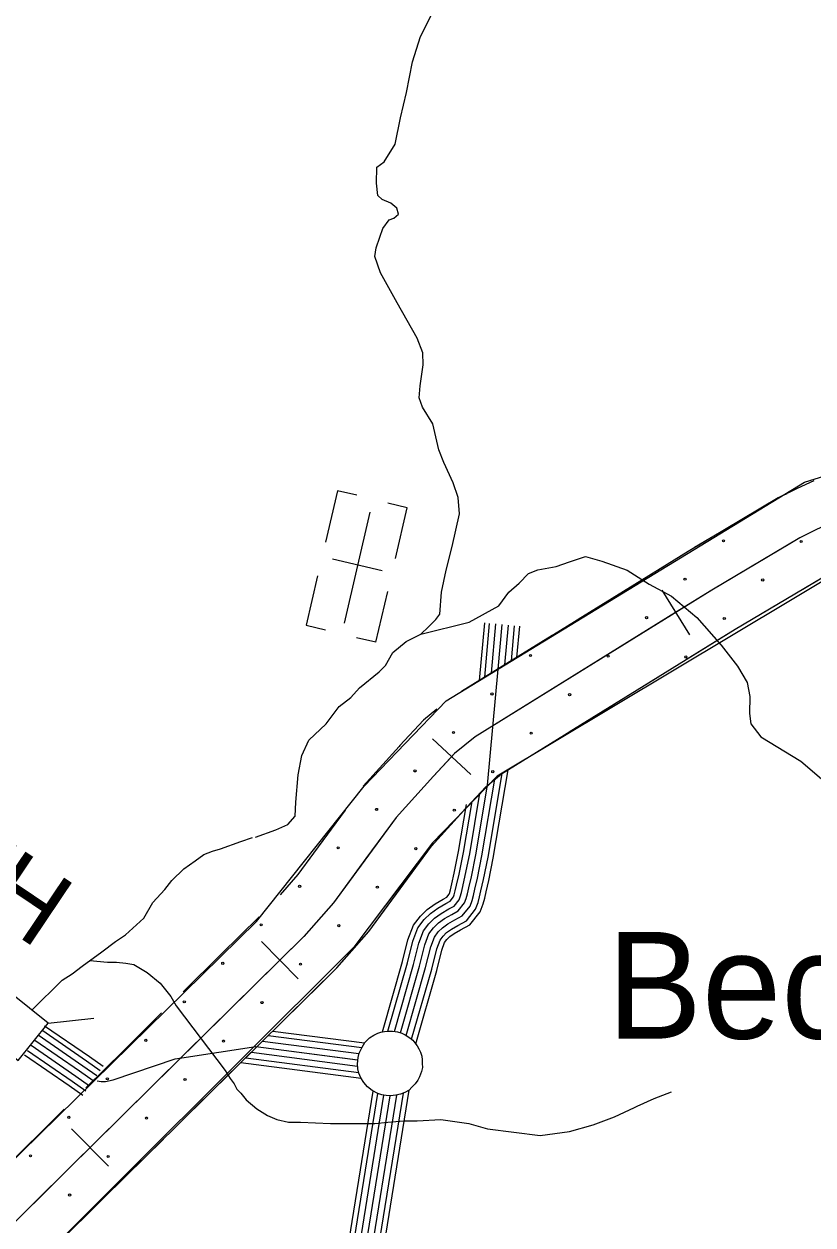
# Model space of a CAD drawing. Extents: x 1788175 to 1969470, y 584502 to 738744.
# Drawn here: x 1832223 to 1836129, y 681239 to 687181 of the extents above; entities that cross this region are included whole.
import ezdxf

# ---------------------------------------------------------------- set-up
doc = ezdxf.new("R2010")
doc.units = 0
for name, color, linetype in [('DESIGN - CONTOURS - Intermediate with optional Text', 7, 'Continuous'), ('DESIGN - EROSION CONTROL - Devices', 7, 'Continuous'), ('DESIGN - ROW - Right-of-Way and Easement Labels', 7, 'Continuous'), ('DESIGN - SCRATCH - User 1', 7, 'Continuous'), ('DESIGN - TRANSPORTATION - Text', 7, 'Continuous'), ('DESIGN - UTILITIES - Cable (Underground) with Text', 7, 'Continuous'), ('SURVEY - DRAINAGE - Area Shapes', 7, 'Continuous'), ('SURVEY - DRAINAGE - Storm Sewer', 7, 'Continuous'), ('SURVEY - TRANSPORTATION - Roads', 7, 'Continuous'), ('SURVEY - VEGETATION - Features with Text', 7, 'Continuous')]:
    doc.layers.add(name, color=color, linetype=linetype)

msp = doc.modelspace()

# ---------------------------------------------------------------- linework, layer by layer
at = {"layer": 'DESIGN - CONTOURS - Intermediate with optional Text'}
for p, q in [((1835380.6, 684379.3), (1835517.4, 684158.1)), ((1834245, 683644.6), (1834435.1, 683467.2)), ((1833398.5, 682641.7), (1833581.1, 682456.6)), ((1832458.6, 681714.9), (1832641.2, 681529.7))]:
    msp.add_line(p, q, dxfattribs=at)
for points in [[(1836631.1, 684831.4), (1836526.2, 684812.7), (1836420, 684790), (1836313.7, 684751.2), (1836223.3, 684714.3), (1836146.9, 684679.2), (1836064.5, 684638.1), (1836014.7, 684608.6)], [(1836146.9, 684679.2), (1836064.5, 684638.1), (1835627.7, 684379.2), (1834455.9, 683654.8), (1834355, 683571.9), (1834249.7, 683459.1), (1834065.3, 683255.2), (1833754.4, 682832.6), (1833608.5, 682666.2), (1832455.5, 681529.2), (1831326.7, 680411.9)], [(1836014.7, 684608.6), (1835627.7, 684379.2), (1835449, 684268.7)], [(1835449, 684268.7), (1834887.6, 683921.7)], [(1834887.6, 683921.7), (1834455.9, 683654.8), (1834355, 683571.9), (1834340, 683555.9)], [(1834340, 683555.9), (1834249.7, 683459.1), (1834065.3, 683255.2), (1833915.6, 683051.7)], [(1833915.6, 683051.7), (1833754.4, 682832.6), (1833608.5, 682666.2), (1833489.8, 682549.2)], [(1833489.8, 682549.2), (1833019.8, 682085.7)], [(1833019.8, 682085.7), (1832549.9, 681622.3)], [(1832549.9, 681622.3), (1832455.5, 681529.2), (1832080.7, 681158.2)]]:
    msp.add_lwpolyline(points, dxfattribs=at)
at = {"layer": 'DESIGN - EROSION CONTROL - Devices'}
for centre in [(1835686, 684624.3), (1836070.5, 684620.6), (1835495.6, 684433.9), (1835880.1, 684430.2), (1835305.1, 684243.5), (1835689.7, 684239.7), (1834730.2, 684056.8), (1835114.7, 684053.1), (1835499.3, 684049.3), (1834539.8, 683866.4), (1834924.3, 683862.7), (1834349.4, 683676), (1834733.9, 683672.2), (1834159, 683485.6), (1834543.5, 683481.8), (1833968.5, 683295.2), (1834353.1, 683291.4), (1833778.1, 683104.7), (1834162.7, 683101), (1833587.7, 682914.3), (1833972.3, 682910.6), (1833397.3, 682723.9), (1833781.9, 682720.2), (1833206.9, 682533.5), (1833591.5, 682529.8), (1833016.5, 682343.1), (1833401.1, 682339.4), (1832826.1, 682152.7), (1833210.6, 682149), (1832635.7, 681962.3), (1833020.2, 681958.6), (1832445.3, 681771.9), (1832829.8, 681768.1), (1832254.9, 681581.5), (1832639.4, 681577.7), (1832449, 681387.3)]:
    msp.add_circle(centre, 5.28, dxfattribs=at)
at = {"layer": 'DESIGN - SCRATCH - User 1'}
for points in [[(1831313.9, 680722.3), (1833373.9, 682741.1), (1833906.5, 683409.4), (1834312.2, 683832.3), (1836087.5, 684913.5), (1836558.1, 685061.5)], [(1836309.3, 684503.1), (1834565.8, 683460.1), (1834244.6, 683130.2), (1833855.7, 682614.3), (1831574.9, 680342.9)]]:
    msp.add_lwpolyline(points, dxfattribs=at)
at = {"layer": 'DESIGN - TRANSPORTATION - Text'}
for points in [[(1834061, 686586.2), (1834086.6, 686716), (1834116.1, 686841.7), (1834146, 686993.5), (1834185.5, 687119.2), (1834238.7, 687222.6)], [(1834276.6, 685073.6), (1834247.5, 685202.7), (1834196.6, 685285.4), (1834179.2, 685331.6), (1834183.9, 685391.6), (1834199.2, 685495.5), (1834197.9, 685553.6), (1834168.9, 685626), (1834071.1, 685801.4), (1833987.1, 685950.5), (1833960.1, 686030.9), (1833966.6, 686072.9), (1833985.3, 686126.7), (1833999.8, 686168.6), (1834030.3, 686212.2), (1834054.4, 686219.9), (1834076.6, 686239.7), (1834069, 686269.8), (1834039.3, 686294.2), (1833995.6, 686312.7), (1833973.9, 686333), (1833968.6, 686393.1), (1833969.6, 686473.2), (1834005.9, 686498.8), (1834061, 686586.2)], [(1833369.1, 683157.6), (1833470.4, 683193.4), (1833528.6, 683220.7), (1833565.1, 683262.3), (1833568, 683330.3), (1833579.7, 683466.3), (1833598.8, 683562.2), (1833633.7, 683637.8), (1833718.7, 683718.8), (1833783.7, 683804.1), (1833840.2, 683849.5), (1833884.7, 683897), (1833981.6, 683975.9), (1834012, 684007.5), (1834048.7, 684071.2), (1834115.3, 684126.4), (1834187.7, 684161.6), (1834226.1, 684199.1), (1834262.5, 684234.7), (1834280.8, 684260.5), (1834290.2, 684370.5), (1834313.5, 684478.3), (1834343, 684596.1), (1834379, 684757.8), (1834372, 684837.9), (1834346.9, 684910.3), (1834302.2, 685010.9), (1834276.6, 685073.6)], [(1834187.7, 684161.6), (1834426, 684221.2), (1834574.3, 684301.8), (1834623, 684369.6), (1834674.7, 684414.9), (1834721.2, 684462.4), (1834767.4, 684479.8), (1834857.5, 684496.8), (1834923.7, 684520), (1835002, 684547), (1835083.6, 684524), (1835208.9, 684478.5), (1835317.9, 684409.1), (1835429.1, 684349.7), (1835553.6, 684244.1), (1835673.8, 684108.5), (1835754.4, 684003.4), (1835803.3, 683922.8), (1835816.5, 683854.6), (1835815.4, 683770.5), (1835820.8, 683718.4), (1835869.9, 683653.7), (1836068.2, 683533.2), (1836216.5, 683407.3)], [(1832262.5, 682302.6), (1832412.5, 682450.7), (1832462, 682482.3), (1832510.7, 682520.4), (1832609, 682590), (1832675.3, 682641.8), (1832725.4, 682674.7), (1832815.7, 682756.7), (1832860.4, 682833.9), (1832919.5, 682899.5), (1832954.5, 682942.7), (1833014.3, 683001.7), (1833069.6, 683040.5), (1833112.5, 683071.4), (1833156.8, 683089.2), (1833195.3, 683099.8), (1833296.9, 683136.8), (1833354.3, 683156)], [(1832549.1, 682547.6), (1832635.6, 682540.2), (1832681.5, 682540.2), (1832727.4, 682533.7), (1832766.7, 682527.1), (1832832.3, 682487.8), (1832897.9, 682435.3), (1832950.4, 682369.7), (1832976.6, 682323.8), (1833218.1, 682003.4)], [(1833218.1, 682003.4), (1833244.4, 681964.1), (1833264, 681937.9), (1833277.2, 681911.6), (1833296.8, 681891.9), (1833323.1, 681859.1), (1833375.5, 681813.2), (1833428, 681780.4), (1833473.9, 681760.8), (1833532.9, 681747.6), (1833592, 681747.6), (1833740.6, 681741.1)], [(1833740.6, 681741.1), (1833913.4, 681741.1), (1833959.3, 681741.1), (1834024.9, 681747.6), (1834103.6, 681754.2), (1834169.2, 681754.2), (1834287.2, 681760.8), (1834424.9, 681741.1), (1834516.8, 681714.9), (1834779.1, 681682.1), (1834923.4, 681701.7), (1835041.5, 681734.5), (1835146.4, 681773.9), (1835244.8, 681819.8), (1835257.9, 681826.4), (1835343.2, 681865.7), (1835428.4, 681898.5)]]:
    msp.add_lwpolyline(points, dxfattribs=at)
at = {"layer": 'DESIGN - UTILITIES - Cable (Underground) with Text'}
for p, q in [((1833774.4, 684872), (1833715.3, 684618)), ((1833871.5, 684849.4), (1833775, 684871.9)), ((1834120.6, 684787.3), (1834023.4, 684809.9)), ((1834062.2, 684537.3), (1834120.5, 684787.3)), ((1833996.6, 684476.2), (1833749.6, 684533.7)), ((1833676.4, 684451.5), (1833619.4, 684206.6)), ((1833965.5, 684121.9), (1834024, 684373.3)), ((1833619.5, 684206.6), (1833715.2, 684184.3)), ((1833965.3, 684121.9), (1833868.4, 684144.5))]:
    msp.add_line(p, q, dxfattribs=at)
msp.add_lwpolyline([(1833935.3, 684765.3), (1833807.6, 684217)], dxfattribs=at)
at = {"layer": 'SURVEY - DRAINAGE - Area Shapes'}
for points in [[(1834517.6, 683414.3), (1834570, 683989.8)], [(1833005.2, 682066.5), (1833371.2, 682122.1)], [(1832584.6, 681952), (1832605.2, 681948.5), (1832627.1, 681948.9), (1832664.6, 681957), (1832971.6, 682061.4), (1833005.2, 682066.5)]]:
    msp.add_lwpolyline(points, dxfattribs=at)
at = {"layer": 'SURVEY - DRAINAGE - Storm Sewer'}
msp.add_line((1832343.3, 682237.9), (1832569, 682263.1), dxfattribs=at)
msp.add_lwpolyline([(1832009.4, 682200.8), (1832194.9, 682052.4), (1832343.3, 682237.9), (1832157.8, 682386.4)], close=True, dxfattribs=at)
at = {"layer": 'SURVEY - TRANSPORTATION - Roads'}
for points in [[(1834477.7, 683932.8), (1834503.6, 684217.6)], [(1834504, 683949), (1834528.2, 684215.4)], [(1834537, 683969.4), (1834559.1, 684212.6)], [(1834570, 683989.8), (1834590, 684209.8)], [(1834570, 683989.8), (1834590, 684209.8)], [(1834603, 684010.2), (1834620.9, 684207)], [(1834635.9, 684030.6), (1834651.7, 684204.2)], [(1834663.3, 684047.5), (1834677.3, 684201.8)], [(1834142.1, 682157.8), (1834241.4, 682504.5), (1834266.2, 682606.1), (1834282.6, 682648.7), (1834297.5, 682668.3), (1834315, 682685.7), (1834338.6, 682702.6), (1834371.4, 682721.6), (1834413.2, 682744.5), (1834458.9, 682801.3), (1834471.4, 682835.1), (1834478.6, 682862.7), (1834485.4, 682892.9), (1834498.6, 682948.8), (1834520.8, 683059.4), (1834590.4, 683473.4)], [(1834162.3, 682135), (1834266.3, 682497.9), (1834290.8, 682598.4), (1834305.3, 682636.1), (1834316.9, 682651.3), (1834331.6, 682666), (1834352.6, 682680.9), (1834384, 682699.2), (1834430, 682724.4), (1834481.5, 682788.5), (1834495.9, 682827.4), (1834503.6, 682856.6), (1834510.5, 682887.1), (1834523.7, 682943.3), (1834546.1, 683054.7), (1834619.5, 683491.4)], [(1834086.8, 682190), (1834181.5, 682520.4), (1834206.9, 682624.7), (1834227.9, 682679.1), (1834250.7, 682709.2), (1834274.9, 682733.2), (1834304.9, 682754.7), (1834340.9, 682775.6), (1834372.6, 682792.9), (1834404.2, 682832.3), (1834412.2, 682853.7), (1834418.3, 682877.3), (1834425, 682906.9), (1834438, 682962), (1834459.8, 683070.6), (1834517.6, 683414.3)], [(1834086.8, 682190), (1834181.5, 682520.4), (1834206.9, 682624.7), (1834227.9, 682679.1), (1834250.7, 682709.2), (1834274.9, 682733.2), (1834304.9, 682754.7), (1834340.9, 682775.6), (1834372.6, 682792.9), (1834404.2, 682832.3), (1834412.2, 682853.7), (1834418.3, 682877.3), (1834425, 682906.9), (1834438, 682962), (1834459.8, 683070.6), (1834517.6, 683414.3)], [(1834115.4, 682177.1), (1834211.4, 682512.5), (1834236.6, 682615.4), (1834255.3, 682663.9), (1834274.1, 682688.8), (1834295, 682709.5), (1834321.8, 682728.6), (1834356.2, 682748.6), (1834392.9, 682768.7), (1834431.5, 682816.8), (1834441.8, 682844.4), (1834448.4, 682870), (1834455.2, 682899.9), (1834468.3, 682955.4), (1834490.3, 683065), (1834554.1, 683444.3)], [(1834056.6, 682197.1), (1834151.5, 682528.4), (1834177.3, 682634), (1834200.5, 682694.3), (1834227.3, 682729.7), (1834254.9, 682757), (1834288.1, 682780.8), (1834325.7, 682802.6), (1834352.3, 682817.2), (1834376.9, 682847.8), (1834382.6, 682863.1), (1834388.2, 682884.6), (1834394.8, 682913.8), (1834407.7, 682968.6), (1834429.3, 683076.2), (1834479.7, 683375.8)], [(1833997.9, 682194.5), (1834097.6, 682542.6), (1834124, 682650.7), (1834151.4, 682721.7), (1834185.3, 682766.5), (1834218.8, 682799.7), (1834257.8, 682827.6), (1834298.3, 682851.2), (1834315.8, 682860.7), (1834327.8, 682875.7), (1834329.4, 682879.8), (1834334, 682897.8), (1834340.5, 682926.4), (1834353.3, 682980.5), (1834374.5, 683086.4), (1834413.6, 683318.7)], [(1834024.7, 682198.2), (1834121.5, 682536.3), (1834147.7, 682643.2), (1834173.2, 682709.5), (1834203.9, 682750.2), (1834234.8, 682780.8), (1834271.2, 682806.8), (1834310.5, 682829.6), (1834332, 682841.4), (1834349.6, 682863.3), (1834353, 682872.4), (1834358.1, 682892), (1834364.6, 682920.8), (1834377.4, 682975.2), (1834398.9, 683081.9), (1834441.4, 683334.7)], [(1832325.1, 682225), (1832546.9, 682072.3), (1832615.1, 682024.3)], [(1832293.5, 682179.2), (1832515, 682026.5), (1832583, 681978.7)], [(1832311, 682204.7), (1832532.7, 682052), (1832600.8, 682004)], [(1833432.5, 682176.7), (1833895.2, 682116.5)], [(1833454.8, 682198.7), (1833908.8, 682139.6)], [(1832258.3, 682128.1), (1832479.6, 681975.6), (1832547.3, 681928)], [(1832275.9, 682153.6), (1832497.3, 682001.1), (1832565.2, 681953.3)], [(1832275.9, 682153.6), (1832497.3, 682001.1), (1832565.2, 681953.3)], [(1833371.2, 682122.1), (1833874.2, 682056.7)], [(1833371.2, 682122.1), (1833876, 682056.5)], [(1833404.5, 682149.1), (1833881.1, 682087.1)], [(1832226.1, 682081.4), (1832447.2, 681929.1), (1832514.7, 681881.6)], [(1832240.7, 682102.6), (1832461.9, 681950.2), (1832529.5, 681902.6)], [(1833320.5, 682066.2), (1833880.2, 681993.4)], [(1833348.5, 682093.8), (1833874.1, 682025.5)], [(1833297.2, 682043.3), (1833891.6, 681966)], [(1833658.4, 680079.1), (1833952.1, 681901.6)], [(1833682.8, 680075.1), (1833975.1, 681889.3)], [(1833713.4, 680070.2), (1834005.2, 681881.1)], [(1833744, 680065.3), (1834036.2, 681878.3)], [(1833744, 680065.3), (1834036.2, 681878.3)], [(1833774.6, 680060.3), (1834068.2, 681882.1)], [(1833805.2, 680055.4), (1834101.1, 681891.7)], [(1833830.6, 680051.3), (1834129.5, 681905.9)]]:
    msp.add_lwpolyline(points, dxfattribs=at)
at = {"layer": 'SURVEY - VEGETATION - Features with Text'}
for points in [[(1836133.7, 684920.7), (1836049.8, 684882.1), (1835956.9, 684835.9), (1835511.2, 684571.7), (1834614.6, 684017.4)], [(1835998.8, 684856.8), (1835956.9, 684835.9), (1835770.1, 684725.2)], [(1835770.1, 684725.2), (1835543, 684590.5)], [(1835415.1, 684512.3), (1835190.5, 684373.4)], [(1836078.8, 684385), (1836172.2, 684440.4), (1836244.1, 684476.2), (1836312.3, 684507.6)], [(1831483.9, 680250.9), (1832613.6, 681369.1), (1833772.2, 682511.7), (1833929.9, 682691.5), (1834239.9, 683112.7), (1834415.4, 683306.9), (1834509.3, 683407.5), (1834587, 683471.3), (1835744.3, 684186.7), (1836172.2, 684440.4)], [(1835190.5, 684373.4), (1834966, 684234.6)], [(1835722.9, 684173.5), (1835744.3, 684186.7), (1835949.8, 684308.5)], [(1834838.4, 684155.7), (1834613.8, 684016.9)], [(1835498.3, 684034.7), (1835722.9, 684173.5)], [(1834613.8, 684016.9), (1834389.3, 683878.1)], [(1835146.2, 683817), (1835370.8, 683955.8)], [(1834267.4, 683791.2), (1834200.7, 683736.4), (1834084, 683611.3), (1834079.6, 683606.4)], [(1834921.6, 683678.2), (1835146.2, 683817)], [(1834079.6, 683606.4), (1833902.5, 683410.6)], [(1834571.1, 683458.2), (1834587, 683471.3), (1834794.1, 683599.3)], [(1834384.3, 683272.5), (1834415.4, 683306.9), (1834509.3, 683407.5), (1834571.1, 683458.2)], [(1833812.3, 683290.9), (1833655.8, 683078.2)], [(1834122.1, 682952.7), (1834239.9, 683112.7), (1834283.7, 683161.2)], [(1833655.8, 683078.2), (1833578.9, 682973.7), (1833490.4, 682872.8)], [(1833965.7, 682740.1), (1834122.1, 682952.7)], [(1833387.2, 682764), (1833199.3, 682578.7)], [(1833199.3, 682578.7), (1833011.3, 682393.3)], [(1833690.7, 682431.3), (1833772.2, 682511.7), (1833870.8, 682624.1)], [(1833502.7, 682245.9), (1833690.7, 682431.3)], [(1832904.5, 682288), (1832716.5, 682102.6)], [(1833207.9, 681955.2), (1833395.9, 682140.6)], [(1832716.5, 682102.6), (1832528.5, 681917.2)], [(1833020, 681769.8), (1833207.9, 681955.2)], [(1832421.7, 681811.9), (1832297.3, 681689.2), (1832233.9, 681626.4)], [(1832725.2, 681479.1), (1832913.1, 681664.5)], [(1832233.9, 681626.4), (1832046.3, 681440.7)], [(1832537.3, 681293.6), (1832613.6, 681369.1), (1832725.2, 681479.1)]]:
    msp.add_lwpolyline(points, dxfattribs=at)
msp.add_lwpolyline([(1833974.6, 682188.1), (1833989.4, 682192.4), (1834008, 682197.1), (1834027.1, 682198.4), (1834047.7, 682198.2), (1834072.4, 682194.9), (1834093.7, 682187.6), (1834110.1, 682180.4), (1834133, 682165.8), (1834147.4, 682153), (1834157.9, 682140.8), (1834169.7, 682125.3), (1834178.4, 682111.1), (1834186.4, 682093.8), (1834192.1, 682074.7), (1834194.5, 682056.3), (1834194.8, 682037.7), (1834195.1, 682019.1), (1834190.6, 681997.9), (1834181, 681972.1), (1834172.1, 681955.1), (1834160, 681937.3), (1834143.8, 681920.2), (1834129, 681905.4), (1834109.1, 681895.1), (1834086.8, 681885.8), (1834064.1, 681881.3), (1834037.7, 681878.3), (1834015.3, 681879), (1833995.3, 681883.1), (1833974.7, 681889.5), (1833946, 681904.9), (1833923.5, 681923.4), (1833905.9, 681944), (1833891.1, 681966.8), (1833881.1, 681990.1), (1833875.1, 682011.6), (1833873.3, 682035.8), (1833877.5, 682067.9), (1833881.6, 682090), (1833896.8, 682119.7), (1833910.4, 682142.3), (1833934.2, 682165), (1833954.4, 682178.6)], close=True, dxfattribs=at)

# ---------------------------------------------------------------- texts
at = {"layer": 'DESIGN - ROW - Right-of-Way and Easement Labels'}
msp.add_text('WITH', height=370, rotation=326.09016, dxfattribs=at).set_placement((1831237.6, 683307.7))
at = {"layer": 'SURVEY - VEGETATION - Features with Text'}
msp.add_text('Beckwith', height=528, dxfattribs=at).set_placement((1835108.6, 682161.2))

doc.saveas('drawing.dxf')
